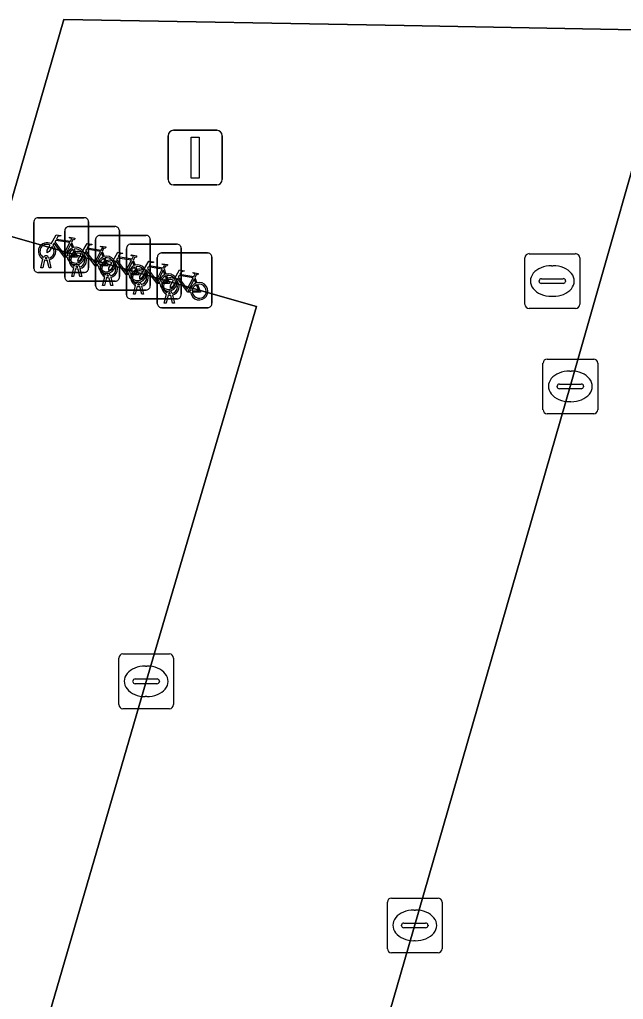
# Model space of a CAD drawing. Extents: x 159817 to 160765, y 380688 to 381638.
# Drawn here: x 160492.97 to 160504.01, y 381342.31 to 381360.22 of the extents above; entities that cross this region are included whole.
import ezdxf

# ---------------------------------------------------------------- set-up
doc = ezdxf.new("R2010")
doc.units = 0
for name, color, linetype in [('IMGEO_Fietsenrek', 7, 'Continuous'), ('IMGEO_Kolk', 7, 'Continuous'), ('IMGEO_Lichtmast', 7, 'Continuous'), ('IMGEO_Parkeervlak_open', 7, 'Continuous'), ('IMGEO_Rijbaan_lokaal_open', 7, 'Continuous'), ('IMGEO_Rioolput', 7, 'Continuous'), ('IMGEO_Voetpad_open', 7, 'Continuous')]:
    doc.layers.add(name, color=color, linetype=linetype)

msp = doc.modelspace()

# ---------------------------------------------------------------- linework, layer by layer
at = {"layer": 'IMGEO_Fietsenrek'}
for p, q in [((160493.228, 381355.676), (160493.228, 381356.517)), ((160493.228, 381356.517), (160493.228, 381355.676)), ((160493.303, 381356.601), (160494.144, 381356.601)), ((160494.144, 381356.601), (160493.303, 381356.601)), ((160494.228, 381356.526), (160494.228, 381355.685)), ((160494.228, 381355.685), (160494.228, 381356.526)), ((160493.792, 381355.515), (160493.792, 381356.356)), ((160493.792, 381356.356), (160493.792, 381355.515)), ((160493.867, 381356.44), (160494.708, 381356.44)), ((160494.708, 381356.44), (160493.867, 381356.44)), ((160494.792, 381356.365), (160494.792, 381355.524)), ((160494.792, 381355.524), (160494.792, 381356.365)), ((160493.915, 381356.15), (160493.951, 381356.055)), ((160494.357, 381355.354), (160494.357, 381356.195)), ((160494.357, 381356.195), (160494.357, 381355.354)), ((160494.432, 381356.279), (160495.273, 381356.279)), ((160495.273, 381356.279), (160494.432, 381356.279)), ((160495.357, 381356.204), (160495.357, 381355.363)), ((160495.357, 381355.363), (160495.357, 381356.204)), ((160494.479, 381355.989), (160494.515, 381355.894)), ((160494.921, 381355.193), (160494.921, 381356.034)), ((160494.921, 381356.034), (160494.921, 381355.193)), ((160494.996, 381356.118), (160495.837, 381356.118)), ((160495.837, 381356.118), (160494.996, 381356.118)), ((160495.56, 381355.957), (160496.401, 381355.957)), ((160496.401, 381355.957), (160495.56, 381355.957)), ((160495.921, 381356.043), (160495.921, 381355.202)), ((160495.921, 381355.202), (160495.921, 381356.043)), ((160493.355, 381355.685), (160493.394, 381355.845)), ((160493.424, 381355.833), (160493.389, 381355.685)), ((160493.466, 381355.857), (160493.465, 381355.861)), ((160493.507, 381355.685), (160493.473, 381355.827)), ((160493.497, 381355.868), (160493.498, 381355.861)), ((160493.505, 381355.831), (160493.54, 381355.685)), ((160495.044, 381355.828), (160495.08, 381355.733)), ((160495.485, 381355.032), (160495.485, 381355.873)), ((160495.485, 381355.873), (160495.485, 381355.032)), ((160496.485, 381355.882), (160496.485, 381355.041)), ((160496.485, 381355.041), (160496.485, 381355.882)), ((160494.153, 381355.601), (160493.312, 381355.601)), ((160493.312, 381355.601), (160494.153, 381355.601)), ((160493.389, 381355.685), (160493.355, 381355.685)), ((160493.54, 381355.685), (160493.507, 381355.685)), ((160493.919, 381355.524), (160493.958, 381355.684)), ((160493.988, 381355.672), (160493.953, 381355.524)), ((160494.03, 381355.696), (160494.029, 381355.7)), ((160494.071, 381355.524), (160494.037, 381355.666)), ((160494.061, 381355.707), (160494.062, 381355.7)), ((160494.069, 381355.67), (160494.104, 381355.524)), ((160495.608, 381355.667), (160495.644, 381355.572)), ((160494.717, 381355.44), (160493.876, 381355.44)), ((160493.876, 381355.44), (160494.717, 381355.44)), ((160493.953, 381355.524), (160493.919, 381355.524)), ((160494.104, 381355.524), (160494.071, 381355.524)), ((160494.484, 381355.363), (160494.523, 381355.523)), ((160494.553, 381355.511), (160494.518, 381355.363)), ((160494.595, 381355.535), (160494.594, 381355.539)), ((160494.636, 381355.363), (160494.602, 381355.505)), ((160494.626, 381355.546), (160494.627, 381355.539)), ((160494.634, 381355.509), (160494.669, 381355.363)), ((160496.172, 381355.506), (160496.208, 381355.411)), ((160495.282, 381355.279), (160494.441, 381355.279)), ((160494.441, 381355.279), (160495.282, 381355.279)), ((160494.518, 381355.363), (160494.484, 381355.363)), ((160494.669, 381355.363), (160494.636, 381355.363)), ((160495.048, 381355.202), (160495.087, 381355.362)), ((160495.117, 381355.35), (160495.082, 381355.202)), ((160495.159, 381355.374), (160495.158, 381355.378)), ((160495.2, 381355.202), (160495.166, 381355.344)), ((160495.19, 381355.385), (160495.191, 381355.378)), ((160495.198, 381355.348), (160495.233, 381355.202)), ((160495.846, 381355.118), (160495.005, 381355.118)), ((160495.005, 381355.118), (160495.846, 381355.118)), ((160495.082, 381355.202), (160495.048, 381355.202)), ((160495.233, 381355.202), (160495.2, 381355.202)), ((160495.612, 381355.041), (160495.651, 381355.201)), ((160495.681, 381355.189), (160495.646, 381355.041)), ((160495.723, 381355.213), (160495.722, 381355.217)), ((160495.764, 381355.041), (160495.73, 381355.183)), ((160495.754, 381355.224), (160495.755, 381355.217)), ((160495.762, 381355.187), (160495.797, 381355.041)), ((160496.41, 381354.957), (160495.569, 381354.957)), ((160495.569, 381354.957), (160496.41, 381354.957)), ((160495.646, 381355.041), (160495.612, 381355.041)), ((160495.797, 381355.041), (160495.764, 381355.041))]:
    msp.add_line(p, q, dxfattribs=at)
for points in [[(160493.541, 381356.127), (160493.636, 381356.291), (160493.722, 381356.277), (160493.724, 381356.268), (160493.668, 381356.257), (160493.641, 381356.212), (160493.897, 381356.171)], [(160493.884, 381356.146), (160493.627, 381356.187), (160493.61, 381356.158), (160493.777, 381355.938), (160493.884, 381356.146)], [(160493.897, 381356.171), (160493.922, 381356.22), (160493.916, 381356.224), (160493.893, 381356.228), (160493.881, 381356.235), (160493.88, 381356.238), (160493.882, 381356.243), (160493.977, 381356.228), (160493.979, 381356.218), (160493.969, 381356.205), (160493.957, 381356.199), (160493.943, 381356.205), (160493.915, 381356.15)], [(160493.562, 381356.075), (160493.51, 381355.985), (160493.47, 381355.96), (160493.471, 381356.007), (160493.526, 381356.101)], [(160493.837, 381355.883), (160493.787, 381355.883), (160493.596, 381356.134), (160493.577, 381356.102)], [(160493.932, 381356.048), (160493.902, 381356.125), (160493.793, 381355.907), (160493.836, 381355.907)], [(160493.866, 381355.907), (160493.986, 381355.906), (160493.942, 381356.02)], [(160493.962, 381356.027), (160494.017, 381355.882), (160493.867, 381355.882)], [(160494.105, 381355.966), (160494.2, 381356.13), (160494.286, 381356.116), (160494.288, 381356.107), (160494.232, 381356.096), (160494.205, 381356.051), (160494.461, 381356.01)], [(160494.401, 381355.722), (160494.351, 381355.722), (160494.16, 381355.973), (160494.141, 381355.941)], [(160494.448, 381355.985), (160494.191, 381356.026), (160494.174, 381355.997), (160494.341, 381355.777), (160494.448, 381355.985)], [(160494.496, 381355.887), (160494.466, 381355.964), (160494.357, 381355.746), (160494.4, 381355.746)], [(160494.461, 381356.01), (160494.486, 381356.059), (160494.48, 381356.063), (160494.457, 381356.067), (160494.445, 381356.074), (160494.444, 381356.077), (160494.446, 381356.082), (160494.541, 381356.067), (160494.543, 381356.057), (160494.533, 381356.044), (160494.521, 381356.038), (160494.507, 381356.044), (160494.479, 381355.989)], [(160494.67, 381355.805), (160494.765, 381355.969), (160494.851, 381355.955), (160494.853, 381355.946), (160494.797, 381355.935), (160494.77, 381355.89), (160495.026, 381355.849)], [(160494.126, 381355.914), (160494.074, 381355.824), (160494.034, 381355.799), (160494.035, 381355.846), (160494.09, 381355.94)], [(160494.43, 381355.746), (160494.55, 381355.745), (160494.506, 381355.859)], [(160494.526, 381355.866), (160494.581, 381355.721), (160494.431, 381355.721)], [(160494.691, 381355.753), (160494.639, 381355.663), (160494.599, 381355.638), (160494.6, 381355.685), (160494.655, 381355.779)], [(160494.966, 381355.561), (160494.916, 381355.561), (160494.725, 381355.812), (160494.706, 381355.78)], [(160495.013, 381355.824), (160494.756, 381355.865), (160494.739, 381355.836), (160494.906, 381355.616), (160495.013, 381355.824)], [(160495.061, 381355.726), (160495.031, 381355.803), (160494.922, 381355.585), (160494.965, 381355.585)], [(160495.026, 381355.849), (160495.051, 381355.898), (160495.045, 381355.902), (160495.022, 381355.906), (160495.01, 381355.913), (160495.009, 381355.916), (160495.011, 381355.921), (160495.106, 381355.906), (160495.108, 381355.896), (160495.098, 381355.883), (160495.086, 381355.877), (160495.072, 381355.883), (160495.044, 381355.828)], [(160495.234, 381355.644), (160495.329, 381355.808), (160495.415, 381355.794), (160495.417, 381355.785), (160495.361, 381355.774), (160495.334, 381355.729), (160495.59, 381355.688)], [(160494.995, 381355.585), (160495.115, 381355.584), (160495.071, 381355.698)], [(160495.091, 381355.705), (160495.146, 381355.56), (160494.996, 381355.56)], [(160495.255, 381355.592), (160495.203, 381355.502), (160495.163, 381355.477), (160495.164, 381355.524), (160495.219, 381355.618)], [(160495.53, 381355.4), (160495.48, 381355.4), (160495.289, 381355.651), (160495.27, 381355.619)], [(160495.577, 381355.663), (160495.32, 381355.704), (160495.303, 381355.675), (160495.47, 381355.455), (160495.577, 381355.663)], [(160495.625, 381355.565), (160495.595, 381355.642), (160495.486, 381355.424), (160495.529, 381355.424)], [(160495.59, 381355.688), (160495.615, 381355.737), (160495.609, 381355.741), (160495.586, 381355.745), (160495.574, 381355.752), (160495.573, 381355.755), (160495.575, 381355.76), (160495.67, 381355.745), (160495.672, 381355.735), (160495.662, 381355.722), (160495.65, 381355.716), (160495.636, 381355.722), (160495.608, 381355.667)], [(160495.798, 381355.483), (160495.893, 381355.647), (160495.979, 381355.633), (160495.981, 381355.624), (160495.925, 381355.613), (160495.898, 381355.568), (160496.154, 381355.527)], [(160496.154, 381355.527), (160496.179, 381355.576), (160496.173, 381355.58), (160496.15, 381355.584), (160496.138, 381355.591), (160496.137, 381355.594), (160496.139, 381355.599), (160496.234, 381355.584), (160496.236, 381355.574), (160496.226, 381355.561), (160496.214, 381355.555), (160496.2, 381355.561), (160496.172, 381355.506)], [(160495.559, 381355.424), (160495.679, 381355.423), (160495.635, 381355.537)], [(160495.655, 381355.544), (160495.71, 381355.399), (160495.56, 381355.399)], [(160495.819, 381355.431), (160495.767, 381355.341), (160495.727, 381355.316), (160495.728, 381355.363), (160495.783, 381355.457)], [(160496.094, 381355.239), (160496.044, 381355.239), (160495.853, 381355.49), (160495.834, 381355.458)], [(160496.141, 381355.502), (160495.884, 381355.543), (160495.867, 381355.514), (160496.034, 381355.294), (160496.141, 381355.502)], [(160496.189, 381355.404), (160496.159, 381355.481), (160496.05, 381355.263), (160496.093, 381355.263)], [(160496.123, 381355.263), (160496.243, 381355.262), (160496.199, 381355.376)], [(160496.219, 381355.383), (160496.274, 381355.238), (160496.124, 381355.238)]]:
    msp.add_lwpolyline(points, dxfattribs=at)
for centre, radius, start, end in [((160493.306, 381356.523), 0.0779, 92.4484, 184.2845), ((160493.306, 381356.523), 0.0779, 92.4484, 184.2845), ((160494.15, 381356.523), 0.0779, 2.4484, 94.2845), ((160494.15, 381356.523), 0.0779, 2.4484, 94.2845), ((160493.87, 381356.362), 0.0779, 92.4484, 184.2845), ((160493.87, 381356.362), 0.0779, 92.4484, 184.2845), ((160494.714, 381356.362), 0.0779, 2.4484, 94.2845), ((160494.714, 381356.362), 0.0779, 2.4484, 94.2845), ((160493.468, 381355.986), 0.159, 62.6766, 242.1369), ((160494.435, 381356.201), 0.0779, 92.4484, 184.2845), ((160494.435, 381356.201), 0.0779, 92.4484, 184.2845), ((160495.279, 381356.201), 0.0779, 2.4484, 94.2845), ((160495.279, 381356.201), 0.0779, 2.4484, 94.2845), ((160493.468, 381355.986), 0.129, 63.3192, 238.903), ((160493.468, 381355.986), 0.129, 283.6043, 43.4302), ((160493.468, 381355.986), 0.159, 283.5766, 46.6042), ((160493.995, 381355.902), 0.159, 113.3408, 178.3217), ((160493.995, 381355.902), 0.159, 187.0065, 105.7708), ((160493.995, 381355.902), 0.129, 113.923, 177.9556), ((160493.995, 381355.902), 0.129, 188.6715, 104.5883), ((160494.032, 381355.825), 0.159, 62.6766, 242.1369), ((160494.999, 381356.04), 0.0779, 92.4484, 184.2845), ((160494.999, 381356.04), 0.0779, 92.4484, 184.2845), ((160495.563, 381355.879), 0.0779, 92.4484, 184.2845), ((160495.563, 381355.879), 0.0779, 92.4484, 184.2845), ((160495.843, 381356.04), 0.0779, 2.4484, 94.2845), ((160495.843, 381356.04), 0.0779, 2.4484, 94.2845), ((160496.407, 381355.879), 0.0779, 2.4484, 94.2845), ((160496.407, 381355.879), 0.0779, 2.4484, 94.2845), ((160493.448, 381355.857), 0.0499, 12.8025, 158.6934), ((160493.468, 381355.986), 0.159, 253.9967, 271.7867), ((160493.448, 381355.857), 0.0174, 12.8025, 163.4502), ((160493.468, 381355.986), 0.129, 253.415, 269.0204), ((160494.032, 381355.825), 0.129, 63.3192, 238.903), ((160494.032, 381355.825), 0.129, 283.6043, 43.4302), ((160494.032, 381355.825), 0.159, 283.5766, 46.6042), ((160494.559, 381355.741), 0.159, 113.3408, 178.3217), ((160494.559, 381355.741), 0.159, 187.0065, 105.7708), ((160494.559, 381355.741), 0.129, 113.923, 177.9556), ((160494.559, 381355.741), 0.129, 188.6715, 104.5883), ((160494.597, 381355.664), 0.159, 62.6766, 242.1369), ((160494.597, 381355.664), 0.129, 63.3192, 238.903), ((160494.597, 381355.664), 0.159, 283.5766, 46.6042), ((160493.306, 381355.679), 0.0779, 182.4484, 274.2845), ((160493.306, 381355.679), 0.0779, 182.4484, 274.2845), ((160494.012, 381355.696), 0.0499, 12.8025, 158.6934), ((160494.032, 381355.825), 0.159, 253.9967, 271.7867), ((160494.012, 381355.696), 0.0174, 12.8025, 163.4502), ((160494.032, 381355.825), 0.129, 253.415, 269.0204), ((160494.15, 381355.679), 0.0779, 272.4484, 4.2845), ((160494.15, 381355.679), 0.0779, 272.4484, 4.2845), ((160494.597, 381355.664), 0.129, 283.6043, 43.4302), ((160495.124, 381355.58), 0.159, 113.3408, 178.3217), ((160495.124, 381355.58), 0.159, 187.0065, 105.7708), ((160495.124, 381355.58), 0.129, 113.923, 177.9556), ((160495.124, 381355.58), 0.129, 188.6715, 104.5883), ((160495.161, 381355.503), 0.159, 62.6766, 242.1369), ((160495.161, 381355.503), 0.129, 63.3192, 238.903), ((160495.161, 381355.503), 0.159, 283.5766, 46.6042), ((160493.87, 381355.518), 0.0779, 182.4484, 274.2845), ((160493.87, 381355.518), 0.0779, 182.4484, 274.2845), ((160494.577, 381355.535), 0.0499, 12.8025, 158.6934), ((160494.597, 381355.664), 0.159, 253.9967, 271.7867), ((160494.577, 381355.535), 0.0174, 12.8025, 163.4502), ((160494.597, 381355.664), 0.129, 253.415, 269.0204), ((160494.714, 381355.518), 0.0779, 272.4484, 4.2845), ((160494.714, 381355.518), 0.0779, 272.4484, 4.2845), ((160495.141, 381355.374), 0.0499, 12.8025, 158.6934), ((160495.161, 381355.503), 0.129, 283.6043, 43.4302), ((160495.688, 381355.419), 0.159, 113.3408, 178.3217), ((160495.688, 381355.419), 0.159, 187.0065, 105.7708), ((160495.688, 381355.419), 0.129, 113.923, 177.9556), ((160495.688, 381355.419), 0.129, 188.6715, 104.5883), ((160495.725, 381355.342), 0.159, 62.6766, 242.1369), ((160495.725, 381355.342), 0.129, 63.3192, 238.903), ((160495.725, 381355.342), 0.129, 283.6043, 43.4302), ((160495.725, 381355.342), 0.159, 283.5766, 46.6042), ((160494.435, 381355.357), 0.0779, 182.4484, 274.2845), ((160494.435, 381355.357), 0.0779, 182.4484, 274.2845), ((160495.161, 381355.503), 0.159, 253.9967, 271.7867), ((160495.141, 381355.374), 0.0174, 12.8025, 163.4502), ((160495.161, 381355.503), 0.129, 253.415, 269.0204), ((160495.279, 381355.357), 0.0779, 272.4484, 4.2845), ((160495.279, 381355.357), 0.0779, 272.4484, 4.2845), ((160495.705, 381355.213), 0.0499, 12.8025, 158.6934), ((160496.252, 381355.258), 0.159, 113.3408, 178.3217), ((160496.252, 381355.258), 0.159, 187.0065, 105.7708), ((160496.252, 381355.258), 0.129, 113.923, 177.9556), ((160496.252, 381355.258), 0.129, 188.6715, 104.5883), ((160494.999, 381355.196), 0.0779, 182.4484, 274.2845), ((160494.999, 381355.196), 0.0779, 182.4484, 274.2845), ((160495.725, 381355.342), 0.159, 253.9967, 271.7867), ((160495.705, 381355.213), 0.0174, 12.8025, 163.4502), ((160495.725, 381355.342), 0.129, 253.415, 269.0204), ((160495.843, 381355.196), 0.0779, 272.4484, 4.2845), ((160495.843, 381355.196), 0.0779, 272.4484, 4.2845), ((160495.563, 381355.035), 0.0779, 182.4484, 274.2845), ((160495.563, 381355.035), 0.0779, 182.4484, 274.2845), ((160496.407, 381355.035), 0.0779, 272.4484, 4.2845), ((160496.407, 381355.035), 0.0779, 272.4484, 4.2845)]:
    msp.add_arc(centre, radius, start, end, dxfattribs=at)
at = {"layer": 'IMGEO_Kolk'}
for p, q in [((160502.614, 381354.018), (160503.466, 381354.018)), ((160502.539, 381353.092), (160502.539, 381353.944)), ((160503.54, 381353.944), (160503.54, 381353.092)), ((160503.027, 381353.798), (160503.052, 381353.798)), ((160502.798, 381353.512), (160502.798, 381353.524)), ((160503.236, 381353.475), (160502.838, 381353.475)), ((160502.841, 381353.561), (160503.239, 381353.561)), ((160503.282, 381353.524), (160503.282, 381353.512)), ((160503.05, 381353.238), (160503.025, 381353.238)), ((160503.466, 381353.018), (160502.614, 381353.018)), ((160494.855, 381348.625), (160495.707, 381348.625)), ((160494.78, 381347.699), (160494.78, 381348.551)), ((160495.781, 381348.551), (160495.781, 381347.699)), ((160495.268, 381348.405), (160495.293, 381348.405)), ((160495.039, 381348.119), (160495.039, 381348.131)), ((160495.477, 381348.082), (160495.079, 381348.082)), ((160495.082, 381348.168), (160495.48, 381348.168)), ((160495.523, 381348.131), (160495.523, 381348.119)), ((160495.291, 381347.845), (160495.266, 381347.845)), ((160495.707, 381347.625), (160494.855, 381347.625)), ((160499.768, 381344.163), (160500.62, 381344.163)), ((160499.693, 381343.237), (160499.693, 381344.089)), ((160500.694, 381344.089), (160500.694, 381343.237)), ((160500.181, 381343.943), (160500.206, 381343.943)), ((160499.952, 381343.657), (160499.952, 381343.669)), ((160500.39, 381343.62), (160499.992, 381343.62)), ((160499.995, 381343.706), (160500.393, 381343.706)), ((160500.436, 381343.669), (160500.436, 381343.657)), ((160500.204, 381343.383), (160500.179, 381343.383)), ((160500.62, 381343.163), (160499.768, 381343.163))]:
    msp.add_line(p, q, dxfattribs=at)
for points in [[(160502.614, 381354.018), (160503.466, 381354.018)], [(160502.539, 381353.092), (160502.539, 381353.944)], [(160503.54, 381353.944), (160503.54, 381353.092)], [(160503.466, 381353.018), (160502.614, 381353.018)], [(160494.855, 381348.625), (160495.707, 381348.625)], [(160494.78, 381347.699), (160494.78, 381348.551)], [(160495.781, 381348.551), (160495.781, 381347.699)], [(160495.707, 381347.625), (160494.855, 381347.625)], [(160499.768, 381344.163), (160500.62, 381344.163)], [(160499.693, 381343.237), (160499.693, 381344.089)], [(160500.694, 381344.089), (160500.694, 381343.237)], [(160500.62, 381343.163), (160499.768, 381343.163)]]:
    msp.add_lwpolyline(points, dxfattribs=at)
for centre, radius, start, end in [((160502.616, 381353.942), 0.0765, 91.552, 178.448), ((160502.616, 381353.942), 0.0765, 91.552, 178.448), ((160503.464, 381353.942), 0.0765, 1.552, 88.448), ((160503.464, 381353.942), 0.0765, 1.552, 88.448), ((160502.838, 381353.521), 0.0403, 85.8775, 175.7526), ((160502.835, 381353.511), 0.0366, 178.938, 274.7102), ((160503.239, 381353.518), 0.043, 264.8664, 352.4533), ((160503.243, 381353.523), 0.0386, 1.7309, 96.639), ((160502.616, 381353.094), 0.0765, 181.552, 268.448), ((160502.616, 381353.094), 0.0765, 181.552, 268.448), ((160503.464, 381353.094), 0.0765, 271.552, 358.448), ((160503.464, 381353.094), 0.0765, 271.552, 358.448), ((160494.857, 381348.549), 0.0765, 91.552, 178.448), ((160494.857, 381348.549), 0.0765, 91.552, 178.448), ((160495.705, 381348.549), 0.0765, 1.552, 88.448), ((160495.705, 381348.549), 0.0765, 1.552, 88.448), ((160495.079, 381348.128), 0.0403, 85.8775, 175.7526), ((160495.076, 381348.118), 0.0366, 178.938, 274.7102), ((160495.48, 381348.125), 0.043, 264.8664, 352.4533), ((160495.484, 381348.13), 0.0386, 1.7309, 96.639), ((160494.857, 381347.701), 0.0765, 181.552, 268.448), ((160494.857, 381347.701), 0.0765, 181.552, 268.448), ((160495.705, 381347.701), 0.0765, 271.552, 358.448), ((160495.705, 381347.701), 0.0765, 271.552, 358.448), ((160499.77, 381344.087), 0.0765, 91.552, 178.448), ((160499.77, 381344.087), 0.0765, 91.552, 178.448), ((160500.618, 381344.087), 0.0765, 1.552, 88.448), ((160500.618, 381344.087), 0.0765, 1.552, 88.448), ((160499.992, 381343.666), 0.0403, 85.8775, 175.7526), ((160499.989, 381343.656), 0.0366, 178.938, 274.7102), ((160500.393, 381343.663), 0.043, 264.8664, 352.4533), ((160500.397, 381343.668), 0.0386, 1.7309, 96.639), ((160499.77, 381343.239), 0.0765, 181.552, 268.448), ((160499.77, 381343.239), 0.0765, 181.552, 268.448), ((160500.618, 381343.239), 0.0765, 271.552, 358.448), ((160500.618, 381343.239), 0.0765, 271.552, 358.448)]:
    msp.add_arc(centre, radius, start, end, dxfattribs=at)
for centre, major_axis, ratio, start_param, end_param in [((160503.026, 381353.518), (-0.387, 0.002), 0.722429, 4.712389, 7.853982), ((160503.051, 381353.518), (-0.39, 0.002), 0.717154, 1.570796, 4.712389), ((160495.267, 381348.125), (-0.387, 0.002), 0.722429, 4.712389, 7.853982), ((160495.292, 381348.125), (-0.39, 0.002), 0.717154, 1.570796, 4.712389), ((160500.18, 381343.663), (-0.387, 0.002), 0.722429, 4.712389, 7.853982), ((160500.205, 381343.663), (-0.39, 0.002), 0.717154, 1.570796, 4.712389)]:
    msp.add_ellipse(centre, major_axis=major_axis, ratio=ratio, start_param=start_param, end_param=end_param, dxfattribs=at)
at = {"layer": 'IMGEO_Lichtmast'}
for p, q in [((160495.782, 381358.2), (160496.572, 381358.2)), ((160496.572, 381358.2), (160495.782, 381358.2)), ((160495.682, 381357.3), (160495.682, 381358.1)), ((160495.682, 381358.1), (160495.682, 381357.3)), ((160496.672, 381358.1), (160496.672, 381357.3)), ((160496.672, 381357.3), (160496.672, 381358.1)), ((160496.572, 381357.2), (160495.782, 381357.2)), ((160495.782, 381357.2), (160496.572, 381357.2))]:
    msp.add_line(p, q, dxfattribs=at)
msp.add_lwpolyline([(160496.102, 381358.075), (160496.252, 381358.075), (160496.252, 381357.325), (160496.102, 381357.325), (160496.102, 381358.075)], dxfattribs=at)
for centre, start, end in [((160495.782, 381358.1), 90, 180), ((160495.782, 381358.1), 90, 180), ((160496.572, 381358.1), 0, 90), ((160496.572, 381358.1), 360, 90), ((160495.782, 381357.3), 180, 270), ((160495.782, 381357.3), 180, 270), ((160496.572, 381357.3), 270, 0), ((160496.572, 381357.3), 270, 0)]:
    msp.add_arc(centre, 0.1, start, end, dxfattribs=at)
at = {"layer": 'IMGEO_Parkeervlak_open'}
for points in [[(160500, 381325.704), (160509.868, 381359.905), (160504.893, 381360.027), (160503.038, 381353.518), (160500, 381342.997), (160497.364, 381333.903), (160494.22, 381323.15), (160499.233, 381323.046)], [(160495.283, 381348.125), (160497.299, 381354.976), (160492.641, 381356.305), (160485.592, 381331.849), (160490.251, 381330.537), (160492.205, 381337.579)]]:
    msp.add_lwpolyline(points, close=True, dxfattribs=at)
at = {"layer": 'IMGEO_Rijbaan_lokaal_open'}
msp.add_lwpolyline([(160500, 381342.997), (160503.038, 381353.518), (160504.893, 381360.027), (160500, 381360.114), (160493.777, 381360.224), (160492.641, 381356.305), (160497.299, 381354.976), (160495.283, 381348.125), (160492.205, 381337.579), (160490.251, 381330.537), (160485.592, 381331.849), (160483.135, 381323.347), (160494.22, 381323.15), (160497.364, 381333.903)], close=True, dxfattribs=at)
at = {"layer": 'IMGEO_Rioolput'}
for p, q in [((160502.209, 381355.018), (160502.209, 381355.87)), ((160502.284, 381355.944), (160503.136, 381355.944)), ((160503.21, 381355.87), (160503.21, 381355.018)), ((160502.697, 381355.724), (160502.722, 381355.724)), ((160502.468, 381355.438), (160502.468, 381355.45)), ((160502.511, 381355.487), (160502.909, 381355.487)), ((160502.952, 381355.45), (160502.952, 381355.438)), ((160502.906, 381355.401), (160502.508, 381355.401)), ((160502.72, 381355.164), (160502.695, 381355.164)), ((160503.136, 381354.944), (160502.284, 381354.944))]:
    msp.add_line(p, q, dxfattribs=at)
for points in [[(160502.209, 381355.018), (160502.209, 381355.87)], [(160502.284, 381355.944), (160503.136, 381355.944)], [(160503.21, 381355.87), (160503.21, 381355.018)], [(160503.136, 381354.944), (160502.284, 381354.944)]]:
    msp.add_lwpolyline(points, dxfattribs=at)
for centre, radius, start, end in [((160502.286, 381355.868), 0.0765, 91.552, 178.448), ((160502.286, 381355.868), 0.0765, 91.552, 178.448), ((160503.134, 381355.868), 0.0765, 1.552, 88.448), ((160503.134, 381355.868), 0.0765, 1.552, 88.448), ((160502.508, 381355.447), 0.0403, 85.8775, 175.7526), ((160502.505, 381355.437), 0.0366, 178.938, 274.7102), ((160502.909, 381355.444), 0.043, 264.8664, 352.4533), ((160502.913, 381355.449), 0.0386, 1.7309, 96.639), ((160502.286, 381355.02), 0.0765, 181.552, 268.448), ((160502.286, 381355.02), 0.0765, 181.552, 268.448), ((160503.134, 381355.02), 0.0765, 271.552, 358.448), ((160503.134, 381355.02), 0.0765, 271.552, 358.448)]:
    msp.add_arc(centre, radius, start, end, dxfattribs=at)
for centre, major_axis, ratio, start_param, end_param in [((160502.696, 381355.444), (-0.387, 0.002), 0.722429, 4.712389, 7.853982), ((160502.721, 381355.444), (-0.39, 0.002), 0.717154, 1.570796, 4.712389)]:
    msp.add_ellipse(centre, major_axis=major_axis, ratio=ratio, start_param=start_param, end_param=end_param, dxfattribs=at)
at = {"layer": 'IMGEO_Voetpad_open'}
msp.add_lwpolyline([(160535.782, 381359.597), (160525.228, 381322.429), (160504.282, 381322.812), (160499.969, 381322.891), (160499.351, 381322.892), (160499.233, 381323.046), (160494.22, 381323.15), (160483.135, 381323.347), (160485.592, 381331.849), (160492.641, 381356.305), (160493.777, 381360.224), (160500, 381360.114), (160504.893, 381360.027), (160509.868, 381359.905), (160510.077, 381360.053), (160510.693, 381360.04), (160514.822, 381359.968)], close=True, dxfattribs=at)

doc.saveas('drawing.dxf')
